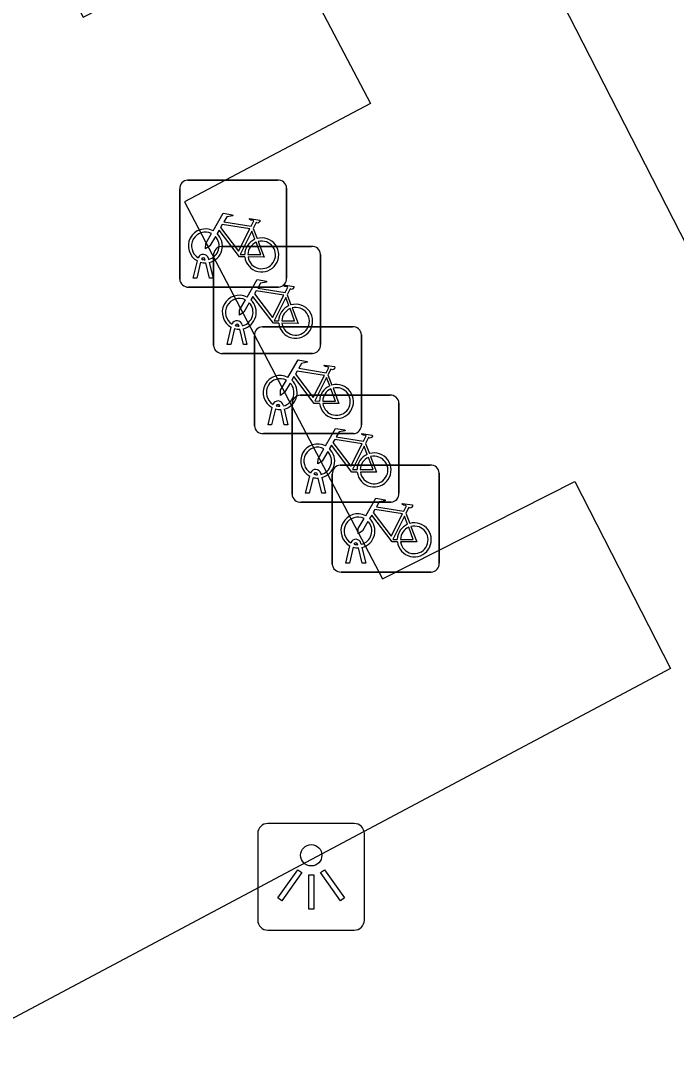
# Model space of a CAD drawing. Extents: x 162880 to 165536, y 384011 to 385179.
# Drawn here: x 163036.76 to 163042.88, y 384197.27 to 384207.05 of the extents above; entities that cross this region are included whole.
import ezdxf

# ---------------------------------------------------------------- set-up
doc = ezdxf.new("R2010")
doc.units = 0
for name, color, linetype in [('IMGEO_Fietsenrek', 7, 'Continuous'), ('IMGEO_Lichtpunt', 7, 'Continuous'), ('IMGEO_Rijbaan_lokaal_open', 7, 'Continuous')]:
    doc.layers.add(name, color=color, linetype=linetype)

msp = doc.modelspace()

# ---------------------------------------------------------------- linework, layer by layer
at = {"layer": 'IMGEO_Fietsenrek'}
for p, q in [((163038.3169, 384205.5575), (163039.1578, 384205.5575)), ((163039.1578, 384205.5575), (163038.3169, 384205.5575)), ((163038.2425, 384204.6329), (163038.2425, 384205.4738)), ((163038.2425, 384205.4738), (163038.2425, 384204.6329)), ((163039.2415, 384205.4831), (163039.2415, 384204.6422)), ((163039.2415, 384204.6422), (163039.2415, 384205.4831)), ((163038.9292, 384205.1072), (163038.9655, 384205.012)), ((163038.6339, 384204.9375), (163039.4748, 384204.9375)), ((163039.4748, 384204.9375), (163038.6339, 384204.9375)), ((163038.5106, 384204.8254), (163038.5124, 384204.8175)), ((163038.5595, 384204.0129), (163038.5595, 384204.8538)), ((163038.5595, 384204.8538), (163038.5595, 384204.0129)), ((163039.5585, 384204.8631), (163039.5585, 384204.0222)), ((163039.5585, 384204.0222), (163039.5585, 384204.8631)), ((163038.3695, 384204.6423), (163038.4078, 384204.8023)), ((163038.4382, 384204.7901), (163038.4029, 384204.6423)), ((163038.4799, 384204.8139), (163038.4789, 384204.8182)), ((163038.521, 384204.6423), (163038.4871, 384204.784)), ((163038.5194, 384204.7883), (163038.5544, 384204.6423)), ((163038.4029, 384204.6423), (163038.3695, 384204.6423)), ((163038.5544, 384204.6423), (163038.521, 384204.6423)), ((163039.1671, 384204.5585), (163038.3262, 384204.5585)), ((163038.3262, 384204.5585), (163039.1671, 384204.5585)), ((163039.2462, 384204.4872), (163039.2825, 384204.392)), ((163038.6865, 384204.0223), (163038.7248, 384204.1823)), ((163038.7552, 384204.1701), (163038.7199, 384204.0223)), ((163038.7969, 384204.1939), (163038.7959, 384204.1982)), ((163038.838, 384204.0223), (163038.8041, 384204.164)), ((163038.8276, 384204.2054), (163038.8294, 384204.1975)), ((163038.8364, 384204.1683), (163038.8714, 384204.0223)), ((163039.0159, 384204.1875), (163039.8568, 384204.1875)), ((163039.8568, 384204.1875), (163039.0159, 384204.1875)), ((163038.9415, 384203.2629), (163038.9415, 384204.1038)), ((163038.9415, 384204.1038), (163038.9415, 384203.2629)), ((163039.9405, 384204.1131), (163039.9405, 384203.2722)), ((163039.9405, 384203.2722), (163039.9405, 384204.1131)), ((163038.7199, 384204.0223), (163038.6865, 384204.0223)), ((163038.8714, 384204.0223), (163038.838, 384204.0223)), ((163039.4841, 384203.9385), (163038.6432, 384203.9385)), ((163038.6432, 384203.9385), (163039.4841, 384203.9385)), ((163039.6282, 384203.7372), (163039.6645, 384203.642)), ((163039.2096, 384203.4554), (163039.2114, 384203.4475)), ((163039.2925, 384202.6229), (163039.2925, 384203.4638)), ((163039.2925, 384203.4638), (163039.2925, 384202.6229)), ((163039.3669, 384203.5475), (163040.2078, 384203.5475)), ((163040.2078, 384203.5475), (163039.3669, 384203.5475)), ((163040.2915, 384203.4731), (163040.2915, 384202.6322)), ((163040.2915, 384202.6322), (163040.2915, 384203.4731)), ((163039.0685, 384203.2723), (163039.1068, 384203.4323)), ((163039.1372, 384203.4201), (163039.1019, 384203.2723)), ((163039.1789, 384203.4439), (163039.1779, 384203.4482)), ((163039.22, 384203.2723), (163039.1861, 384203.414)), ((163039.2184, 384203.4183), (163039.2534, 384203.2723)), ((163039.1019, 384203.2723), (163039.0685, 384203.2723)), ((163039.2534, 384203.2723), (163039.22, 384203.2723)), ((163039.8661, 384203.1885), (163039.0252, 384203.1885)), ((163039.0252, 384203.1885), (163039.8661, 384203.1885)), ((163039.9792, 384203.0972), (163040.0155, 384203.002)), ((163039.7429, 384202.8945), (163040.5838, 384202.8945)), ((163040.5838, 384202.8945), (163039.7429, 384202.8945)), ((163039.4195, 384202.6323), (163039.4578, 384202.7923)), ((163039.4882, 384202.7801), (163039.4529, 384202.6323)), ((163039.5299, 384202.8039), (163039.5289, 384202.8082)), ((163039.571, 384202.6323), (163039.5371, 384202.774)), ((163039.5606, 384202.8154), (163039.5624, 384202.8075)), ((163039.5694, 384202.7783), (163039.6044, 384202.6323)), ((163039.6685, 384201.9699), (163039.6685, 384202.8108)), ((163039.6685, 384202.8108), (163039.6685, 384201.9699)), ((163040.6675, 384202.8201), (163040.6675, 384201.9792)), ((163040.6675, 384201.9792), (163040.6675, 384202.8201)), ((163039.4529, 384202.6323), (163039.4195, 384202.6323)), ((163039.6044, 384202.6323), (163039.571, 384202.6323)), ((163040.2171, 384202.5485), (163039.3762, 384202.5485)), ((163039.3762, 384202.5485), (163040.2171, 384202.5485)), ((163040.3552, 384202.4442), (163040.3915, 384202.349)), ((163039.7955, 384201.9793), (163039.8338, 384202.1393)), ((163039.8642, 384202.1271), (163039.8289, 384201.9793)), ((163039.9059, 384202.1509), (163039.9049, 384202.1552)), ((163039.947, 384201.9793), (163039.9131, 384202.121)), ((163039.9366, 384202.1624), (163039.9384, 384202.1545)), ((163039.9454, 384202.1253), (163039.9804, 384201.9793)), ((163040.5931, 384201.8955), (163039.7522, 384201.8955)), ((163039.7522, 384201.8955), (163040.5931, 384201.8955)), ((163039.8289, 384201.9793), (163039.7955, 384201.9793)), ((163039.9804, 384201.9793), (163039.947, 384201.9793))]:
    msp.add_line(p, q, dxfattribs=at)
for points in [[(163038.5551, 384205.0842), (163038.6498, 384205.2477), (163038.736, 384205.2339), (163038.7377, 384205.2252), (163038.6816, 384205.2143), (163038.6554, 384205.169), (163038.9106, 384205.1282)], [(163038.8977, 384205.103), (163038.6409, 384205.144), (163038.6242, 384205.1152), (163038.7912, 384204.8949), (163038.8977, 384205.103)], [(163038.9106, 384205.1282), (163038.9356, 384205.177), (163038.9305, 384205.181), (163038.9073, 384205.1847), (163038.8946, 384205.1922), (163038.8936, 384205.1953), (163038.8958, 384205.1999), (163038.9906, 384205.1848), (163038.9929, 384205.1745), (163038.9835, 384205.1621), (163038.9711, 384205.1557), (163038.9566, 384205.1619), (163038.9292, 384205.1072)], [(163038.5758, 384205.0317), (163038.5242, 384204.9425), (163038.4843, 384204.9165), (163038.4855, 384204.964), (163038.54, 384205.0582)], [(163038.8508, 384204.8395), (163038.8011, 384204.8396), (163038.6104, 384205.0913), (163038.5914, 384205.0585)], [(163038.9457, 384205.005), (163038.9164, 384205.0818), (163038.807, 384204.8637), (163038.8497, 384204.8636)], [(163038.8797, 384204.8635), (163038.9996, 384204.8633), (163038.9564, 384204.9769)], [(163038.9762, 384204.9838), (163039.0312, 384204.8392), (163038.8811, 384204.8395)], [(163038.8721, 384204.4642), (163038.9668, 384204.6277), (163039.053, 384204.6139), (163039.0547, 384204.6052), (163038.9986, 384204.5943), (163038.9724, 384204.549), (163039.2276, 384204.5082)], [(163039.2276, 384204.5082), (163039.2526, 384204.557), (163039.2475, 384204.561), (163039.2243, 384204.5647), (163039.2116, 384204.5722), (163039.2106, 384204.5753), (163039.2128, 384204.5799), (163039.3076, 384204.5648), (163039.3099, 384204.5545), (163039.3005, 384204.5421), (163039.2881, 384204.5357), (163039.2736, 384204.5419), (163039.2462, 384204.4872)], [(163038.8928, 384204.4117), (163038.8412, 384204.3225), (163038.8013, 384204.2965), (163038.8025, 384204.344), (163038.857, 384204.4382)], [(163039.1678, 384204.2195), (163039.1181, 384204.2196), (163038.9274, 384204.4713), (163038.9084, 384204.4385)], [(163039.2147, 384204.483), (163038.9579, 384204.524), (163038.9412, 384204.4952), (163039.1082, 384204.2749), (163039.2147, 384204.483)], [(163039.2627, 384204.385), (163039.2334, 384204.4618), (163039.124, 384204.2437), (163039.1667, 384204.2436)], [(163039.1967, 384204.2435), (163039.3166, 384204.2433), (163039.2734, 384204.3569)], [(163039.2932, 384204.3638), (163039.3482, 384204.2192), (163039.1981, 384204.2195)], [(163039.2541, 384203.7142), (163039.3488, 384203.8777), (163039.435, 384203.8639), (163039.4367, 384203.8552), (163039.3806, 384203.8443), (163039.3544, 384203.799), (163039.6096, 384203.7582)], [(163039.5967, 384203.733), (163039.3399, 384203.774), (163039.3232, 384203.7452), (163039.4902, 384203.5249), (163039.5967, 384203.733)], [(163039.6096, 384203.7582), (163039.6346, 384203.807), (163039.6295, 384203.811), (163039.6063, 384203.8147), (163039.5936, 384203.8222), (163039.5926, 384203.8253), (163039.5948, 384203.8299), (163039.6896, 384203.8148), (163039.6919, 384203.8045), (163039.6825, 384203.7921), (163039.6701, 384203.7857), (163039.6556, 384203.7919), (163039.6282, 384203.7372)], [(163039.2748, 384203.6617), (163039.2232, 384203.5725), (163039.1833, 384203.5465), (163039.1845, 384203.594), (163039.239, 384203.6882)], [(163039.5498, 384203.4695), (163039.5001, 384203.4696), (163039.3094, 384203.7213), (163039.2904, 384203.6885)], [(163039.6447, 384203.635), (163039.6154, 384203.7118), (163039.506, 384203.4937), (163039.5487, 384203.4936)], [(163039.5787, 384203.4935), (163039.6986, 384203.4933), (163039.6554, 384203.6069)], [(163039.6752, 384203.6138), (163039.7302, 384203.4692), (163039.5801, 384203.4695)], [(163039.6051, 384203.0742), (163039.6998, 384203.2377), (163039.786, 384203.2239), (163039.7877, 384203.2152), (163039.7316, 384203.2043), (163039.7054, 384203.159), (163039.9606, 384203.1182)], [(163039.9606, 384203.1182), (163039.9856, 384203.167), (163039.9805, 384203.171), (163039.9573, 384203.1747), (163039.9446, 384203.1822), (163039.9436, 384203.1853), (163039.9458, 384203.1899), (163040.0406, 384203.1748), (163040.0429, 384203.1645), (163040.0335, 384203.1521), (163040.0211, 384203.1457), (163040.0066, 384203.1519), (163039.9792, 384203.0972)], [(163039.9008, 384202.8295), (163039.8511, 384202.8296), (163039.6604, 384203.0813), (163039.6414, 384203.0485)], [(163039.9477, 384203.093), (163039.6909, 384203.134), (163039.6742, 384203.1052), (163039.8412, 384202.8849), (163039.9477, 384203.093)], [(163039.9957, 384202.995), (163039.9664, 384203.0718), (163039.857, 384202.8537), (163039.8997, 384202.8536)], [(163039.6258, 384203.0217), (163039.5742, 384202.9325), (163039.5343, 384202.9065), (163039.5355, 384202.954), (163039.59, 384203.0482)], [(163039.9297, 384202.8535), (163040.0496, 384202.8533), (163040.0064, 384202.9669)], [(163040.0262, 384202.9738), (163040.0812, 384202.8292), (163039.9311, 384202.8295)], [(163039.9811, 384202.4212), (163040.0758, 384202.5847), (163040.162, 384202.5709), (163040.1637, 384202.5622), (163040.1076, 384202.5513), (163040.0814, 384202.506), (163040.3366, 384202.4652)], [(163040.3237, 384202.44), (163040.0669, 384202.481), (163040.0502, 384202.4522), (163040.2172, 384202.2319), (163040.3237, 384202.44)], [(163040.3366, 384202.4652), (163040.3616, 384202.514), (163040.3565, 384202.518), (163040.3333, 384202.5217), (163040.3206, 384202.5292), (163040.3196, 384202.5323), (163040.3218, 384202.5369), (163040.4166, 384202.5218), (163040.4189, 384202.5115), (163040.4095, 384202.4991), (163040.3971, 384202.4927), (163040.3826, 384202.4989), (163040.3552, 384202.4442)], [(163040.0018, 384202.3687), (163039.9502, 384202.2795), (163039.9103, 384202.2535), (163039.9115, 384202.301), (163039.966, 384202.3952)], [(163040.2768, 384202.1765), (163040.2271, 384202.1766), (163040.0364, 384202.4283), (163040.0174, 384202.3955)], [(163040.3717, 384202.342), (163040.3424, 384202.4188), (163040.233, 384202.2007), (163040.2757, 384202.2006)], [(163040.3057, 384202.2005), (163040.4256, 384202.2003), (163040.3824, 384202.3139)], [(163040.4022, 384202.3208), (163040.4572, 384202.1762), (163040.3071, 384202.1765)]]:
    msp.add_lwpolyline(points, dxfattribs=at)
for centre, radius, start, end in [((163038.3202, 384205.4796), 0.0779, 92.4484, 184.28452), ((163038.3202, 384205.4796), 0.0779, 92.4484, 184.28452), ((163039.1636, 384205.4798), 0.0779, 2.4484, 94.28452), ((163039.1636, 384205.4798), 0.0779, 2.4484, 94.28452), ((163038.4821, 384204.9429), 0.159, 62.67661, 242.13685), ((163038.4821, 384204.9429), 0.129, 63.31916, 238.90302), ((163038.4821, 384204.9429), 0.129, 283.60429, 43.43025), ((163038.4821, 384204.9429), 0.159, 283.5766, 46.60424), ((163038.6372, 384204.8596), 0.0779, 92.4484, 184.28452), ((163038.6372, 384204.8596), 0.0779, 92.4484, 184.28452), ((163039.0087, 384204.8589), 0.159, 113.3408, 178.32165), ((163039.0087, 384204.8589), 0.159, 187.0065, 105.77075), ((163039.0087, 384204.8589), 0.129, 113.92302, 177.95563), ((163039.0087, 384204.8589), 0.129, 188.67146, 104.58832), ((163039.4806, 384204.8598), 0.0779, 2.4484, 94.28452), ((163039.4806, 384204.8598), 0.0779, 2.4484, 94.28452), ((163038.4619, 384204.8143), 0.0499, 12.8025, 158.69338), ((163038.4619, 384204.8143), 0.0174, 12.8025, 163.45023), ((163038.4821, 384204.9429), 0.159, 253.99666, 271.78671), ((163038.4821, 384204.9429), 0.129, 253.41502, 269.02044), ((163038.3204, 384204.6362), 0.0779, 182.4484, 274.28452), ((163038.3204, 384204.6362), 0.0779, 182.4484, 274.28452), ((163039.1638, 384204.6364), 0.0779, 272.4484, 4.28452), ((163039.1638, 384204.6364), 0.0779, 272.4484, 4.28452), ((163038.7991, 384204.3229), 0.159, 62.67661, 242.13685), ((163038.7991, 384204.3229), 0.129, 63.31916, 238.90302), ((163038.7991, 384204.3229), 0.159, 283.5766, 46.60424), ((163038.7991, 384204.3229), 0.129, 283.60429, 43.43025), ((163039.3257, 384204.2389), 0.159, 113.3408, 178.32165), ((163039.3257, 384204.2389), 0.159, 187.0065, 105.77075), ((163039.3257, 384204.2389), 0.129, 113.92302, 177.95563), ((163039.3257, 384204.2389), 0.129, 188.67146, 104.58832), ((163038.7789, 384204.1943), 0.0499, 12.8025, 158.69338), ((163038.7991, 384204.3229), 0.159, 253.99666, 271.78671), ((163038.7789, 384204.1943), 0.0174, 12.8025, 163.45023), ((163038.7991, 384204.3229), 0.129, 253.41502, 269.02044), ((163039.0192, 384204.1096), 0.0779, 92.4484, 184.28452), ((163039.0192, 384204.1096), 0.0779, 92.4484, 184.28452), ((163039.8626, 384204.1098), 0.0779, 2.4484, 94.28452), ((163039.8626, 384204.1098), 0.0779, 2.4484, 94.28452), ((163038.6374, 384204.0162), 0.0779, 182.4484, 274.28452), ((163038.6374, 384204.0162), 0.0779, 182.4484, 274.28452), ((163039.4808, 384204.0164), 0.0779, 272.4484, 4.28452), ((163039.4808, 384204.0164), 0.0779, 272.4484, 4.28452), ((163039.1811, 384203.5729), 0.159, 62.67661, 242.13685), ((163039.1811, 384203.5729), 0.129, 63.31916, 238.90302), ((163039.1811, 384203.5729), 0.129, 283.60429, 43.43025), ((163039.1811, 384203.5729), 0.159, 283.5766, 46.60424), ((163039.7077, 384203.4889), 0.159, 113.3408, 178.32165), ((163039.7077, 384203.4889), 0.159, 187.0065, 105.77075), ((163039.7077, 384203.4889), 0.129, 113.92302, 177.95563), ((163039.7077, 384203.4889), 0.129, 188.67146, 104.58832), ((163039.1609, 384203.4443), 0.0499, 12.8025, 158.69338), ((163039.1609, 384203.4443), 0.0174, 12.8025, 163.45023), ((163039.3702, 384203.4696), 0.0779, 92.4484, 184.28452), ((163039.3702, 384203.4696), 0.0779, 92.4484, 184.28452), ((163040.2136, 384203.4698), 0.0779, 2.4484, 94.28452), ((163040.2136, 384203.4698), 0.0779, 2.4484, 94.28452), ((163039.1811, 384203.5729), 0.159, 253.99666, 271.78671), ((163039.1811, 384203.5729), 0.129, 253.41502, 269.02044), ((163039.0194, 384203.2662), 0.0779, 182.4484, 274.28452), ((163039.0194, 384203.2662), 0.0779, 182.4484, 274.28452), ((163039.8628, 384203.2664), 0.0779, 272.4484, 4.28452), ((163039.8628, 384203.2664), 0.0779, 272.4484, 4.28452), ((163039.5321, 384202.9329), 0.159, 62.67661, 242.13685), ((163039.5321, 384202.9329), 0.129, 63.31916, 238.90302), ((163039.5321, 384202.9329), 0.129, 283.60429, 43.43025), ((163039.5321, 384202.9329), 0.159, 283.5766, 46.60424), ((163040.0587, 384202.8489), 0.159, 113.3408, 178.32165), ((163040.0587, 384202.8489), 0.159, 187.0065, 105.77075), ((163040.0587, 384202.8489), 0.129, 113.92302, 177.95563), ((163040.0587, 384202.8489), 0.129, 188.67146, 104.58832), ((163039.7462, 384202.8166), 0.0779, 92.4484, 184.28452), ((163039.7462, 384202.8166), 0.0779, 92.4484, 184.28452), ((163040.5896, 384202.8168), 0.0779, 2.4484, 94.28452), ((163040.5896, 384202.8168), 0.0779, 2.4484, 94.28452), ((163039.5119, 384202.8043), 0.0499, 12.8025, 158.69338), ((163039.5321, 384202.9329), 0.159, 253.99666, 271.78671), ((163039.5119, 384202.8043), 0.0174, 12.8025, 163.45023), ((163039.5321, 384202.9329), 0.129, 253.41502, 269.02044), ((163039.3704, 384202.6262), 0.0779, 182.4484, 274.28452), ((163039.3704, 384202.6262), 0.0779, 182.4484, 274.28452), ((163040.2138, 384202.6264), 0.0779, 272.4484, 4.28452), ((163040.2138, 384202.6264), 0.0779, 272.4484, 4.28452), ((163039.9081, 384202.2799), 0.159, 62.67661, 242.13685), ((163039.9081, 384202.2799), 0.129, 63.31916, 238.90302), ((163039.9081, 384202.2799), 0.159, 283.5766, 46.60424), ((163039.9081, 384202.2799), 0.129, 283.60429, 43.43025), ((163040.4347, 384202.1959), 0.159, 113.3408, 178.32165), ((163040.4347, 384202.1959), 0.159, 187.0065, 105.77075), ((163040.4347, 384202.1959), 0.129, 113.92302, 177.95563), ((163040.4347, 384202.1959), 0.129, 188.67146, 104.58832), ((163039.8879, 384202.1513), 0.0499, 12.8025, 158.69338), ((163039.9081, 384202.2799), 0.159, 253.99666, 271.78671), ((163039.8879, 384202.1513), 0.0174, 12.8025, 163.45023), ((163039.9081, 384202.2799), 0.129, 253.41502, 269.02044), ((163039.7464, 384201.9732), 0.0779, 182.4484, 274.28452), ((163039.7464, 384201.9732), 0.0779, 182.4484, 274.28452), ((163040.5898, 384201.9734), 0.0779, 272.4484, 4.28452), ((163040.5898, 384201.9734), 0.0779, 272.4484, 4.28452)]:
    msp.add_arc(centre, radius, start, end, dxfattribs=at)
at = {"layer": 'IMGEO_Lichtpunt'}
for p, q in [((163039.8736, 384199.5451), (163039.0665, 384199.5451)), ((163039.8736, 384199.5451), (163039.0665, 384199.5451)), ((163038.9718, 384199.4505), (163038.9718, 384198.6433)), ((163038.9718, 384199.4505), (163038.9718, 384198.6433)), ((163039.9683, 384198.6433), (163039.9683, 384199.4505)), ((163039.9683, 384198.6433), (163039.9683, 384199.4505)), ((163039.0665, 384198.5487), (163039.8736, 384198.5487)), ((163039.0665, 384198.5487), (163039.8736, 384198.5487))]:
    msp.add_line(p, q, dxfattribs=at)
for points in [[(163039.3462, 384199.1138), (163039.3847, 384199.0863), (163039.1974, 384198.8239), (163039.1589, 384198.8514), (163039.3462, 384199.1138)], [(163039.4477, 384199.0661), (163039.495, 384199.0661), (163039.495, 384198.7437), (163039.4477, 384198.7437), (163039.4477, 384199.0661)], [(163039.5576, 384199.0861), (163039.5962, 384199.1135), (163039.7829, 384198.8506), (163039.7443, 384198.8232), (163039.5576, 384199.0861)]]:
    msp.add_lwpolyline(points, dxfattribs=at)
msp.add_circle((163039.4714, 384199.2484), 0.0994, dxfattribs=at)
for centre, start, end in [((163039.0665, 384199.4505), 90, 180), ((163039.0665, 384199.4505), 90, 180), ((163039.8736, 384199.4505), 0, 90), ((163039.8736, 384199.4505), 0, 90), ((163039.0665, 384198.6433), 180, 270), ((163039.0665, 384198.6433), 180, 270), ((163039.8736, 384198.6433), 270, 0), ((163039.8736, 384198.6433), 270, 360)]:
    msp.add_arc(centre, 0.0946, start, end, dxfattribs=at)
at = {"layer": 'IMGEO_Rijbaan_lokaal_open'}
for points in [[(163031.645, 384222.176), (163029.909, 384221.222), (163031.746, 384217.714), (163033.509, 384218.592), (163034.445, 384216.88), (163032.685, 384215.929), (163034.558, 384212.413), (163036.313, 384213.338), (163037.227, 384211.57), (163035.501, 384210.661), (163037.341, 384207.082), (163039.122, 384207.993), (163040.025, 384206.274), (163038.287, 384205.356), (163040.136, 384201.833), (163041.934, 384202.742), (163042.828, 384200.993), (163035.824, 384197.269)], [(163072.147, 384212.977), (163071.063, 384215.12), (163044.864, 384201.274), (163041.173, 384208.482)]]:
    msp.add_lwpolyline(points, dxfattribs=at)

doc.saveas('drawing.dxf')
